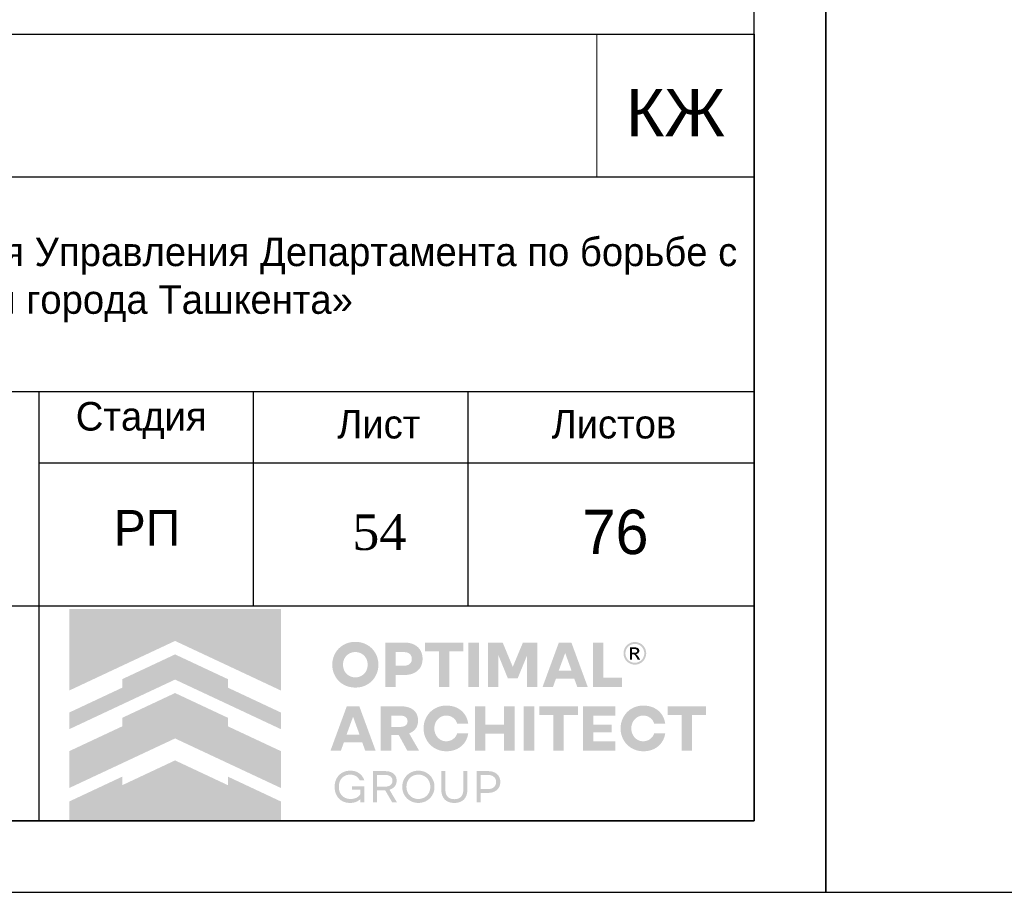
# Model space of a CAD drawing. Header units: millimetres. Extents: x -33345 to 4712671, y -3392 to 121473.
# Tile 667 of 1056: x 3475855 to 3482739, y 44501 to 50602. Entities that reach past the tile are written whole.
import ezdxf

# ---------------------------------------------------------------- set-up
doc = ezdxf.new("R2010")
doc.units = ezdxf.units.MM
doc.layers.add('0.25', color=7, linetype='Continuous', lineweight=25)
doc.layers.add('Текст', color=7, linetype='Continuous', lineweight=20)
doc.styles.add('RomanS', font='romans.shx')
doc.styles.get("Standard").update_dxf_attribs({"font": 'arial.ttf'})
doc.styles.add('X-U-RW-01$0$StyleROMANS', font='GOTHIC.TTF')

# ---------------------------------------------------------------- blocks, each defined once
blk = doc.blocks.new('*U282')
at = {"layer": '0.25', "color": 5, "linetype": 'Continuous', "lineweight": 25, "ltscale": 100}
blk.add_lwpolyline([(-72619.2, 0), (0, 0), (0, 42000), (-72619.2, 42000), (-72619.2, 0)], dxfattribs=at)
at = {"layer": '0.25', "color": 7, "linetype": 'Continuous', "lineweight": 30, "ltscale": 100}
blk.add_lwpolyline([(-70619.2, 500), (-500, 500), (-500, 41500), (-70619.2, 41500), (-70619.2, 500)], dxfattribs=at)
blk = doc.blocks.new('logo')
at = {"true_color": 0x90e0ed}
h = blk.add_hatch(color=141, dxfattribs=at)
h.dxf.hatch_style = 1
h.paths.add_polyline_path([(5.672, 5.668), (0.009, 5.668), (0.009, 3.483), (1.425, 4.147), (2.84, 4.81), (4.256, 4.147), (5.672, 3.483)])
at = {"true_color": 0x212121}
h = blk.add_hatch(color=250, dxfattribs=at)
h.dxf.hatch_style = 1
h.paths.add_polyline_path([(8.107, 4.61), (8.086, 4.63), (8.064, 4.649), (8.041, 4.667), (8.017, 4.683), (7.992, 4.699), (7.967, 4.713), (7.94, 4.726), (7.912, 4.738), (7.884, 4.749), (7.855, 4.759), (7.825, 4.766), (7.795, 4.773), (7.763, 4.778), (7.732, 4.782), (7.7, 4.784), (7.667, 4.785), (7.634, 4.784), (7.602, 4.782), (7.571, 4.778), (7.54, 4.773), (7.51, 4.766), (7.48, 4.758), (7.451, 4.749), (7.422, 4.738), (7.394, 4.725), (7.367, 4.712), (7.341, 4.697), (7.316, 4.682), (7.292, 4.665), (7.269, 4.648), (7.247, 4.629), (7.226, 4.609), (7.206, 4.588), (7.187, 4.566), (7.169, 4.544), (7.153, 4.52), (7.137, 4.495), (7.122, 4.47), (7.109, 4.443), (7.097, 4.416), (7.086, 4.387), (7.076, 4.359), (7.068, 4.329), (7.061, 4.299), (7.056, 4.268), (7.053, 4.237), (7.05, 4.205), (7.05, 4.173), (7.05, 4.14), (7.053, 4.108), (7.056, 4.077), (7.061, 4.047), (7.068, 4.016), (7.076, 3.987), (7.086, 3.958), (7.097, 3.93), (7.109, 3.903), (7.122, 3.876), (7.137, 3.85), (7.153, 3.826), (7.169, 3.802), (7.187, 3.779), (7.206, 3.757), (7.226, 3.736), (7.247, 3.716), (7.269, 3.697), (7.292, 3.679), (7.316, 3.662), (7.341, 3.647), (7.367, 3.633), (7.394, 3.619), (7.422, 3.607), (7.451, 3.596), (7.48, 3.587), (7.51, 3.579), (7.54, 3.573), (7.571, 3.568), (7.602, 3.564), (7.634, 3.562), (7.667, 3.561), (7.7, 3.562), (7.732, 3.564), (7.763, 3.568), (7.795, 3.573), (7.825, 3.579), (7.855, 3.587), (7.884, 3.596), (7.912, 3.607), (7.94, 3.619), (7.967, 3.633), (7.992, 3.647), (8.017, 3.662), (8.041, 3.679), (8.064, 3.697), (8.086, 3.716), (8.107, 3.736), (8.127, 3.757), (8.146, 3.779), (8.164, 3.802), (8.181, 3.826), (8.196, 3.85), (8.211, 3.876), (8.224, 3.903), (8.237, 3.93), (8.248, 3.958), (8.257, 3.987), (8.265, 4.016), (8.272, 4.047), (8.277, 4.077), (8.281, 4.108), (8.283, 4.14), (8.284, 4.173), (8.283, 4.205), (8.281, 4.237), (8.277, 4.268), (8.272, 4.299), (8.265, 4.329), (8.257, 4.359), (8.248, 4.387), (8.237, 4.416), (8.224, 4.443), (8.211, 4.47), (8.196, 4.495), (8.181, 4.52), (8.164, 4.544), (8.146, 4.567), (8.127, 4.589)])
h.paths.add_polyline_path([(7.841, 4.464), (7.854, 4.455), (7.867, 4.446), (7.879, 4.436), (7.891, 4.426), (7.902, 4.415), (7.913, 4.403), (7.923, 4.391), (7.933, 4.379), (7.942, 4.366), (7.95, 4.352), (7.958, 4.338), (7.965, 4.324), (7.972, 4.308), (7.977, 4.293), (7.982, 4.277), (7.987, 4.261), (7.99, 4.244), (7.993, 4.228), (7.995, 4.21), (7.996, 4.193), (7.996, 4.175), (7.996, 4.157), (7.995, 4.139), (7.993, 4.121), (7.99, 4.104), (7.987, 4.088), (7.982, 4.071), (7.977, 4.055), (7.972, 4.039), (7.965, 4.024), (7.958, 4.009), (7.95, 3.994), (7.942, 3.981), (7.933, 3.967), (7.923, 3.955), (7.913, 3.942), (7.902, 3.931), (7.891, 3.92), (7.879, 3.909), (7.867, 3.9), (7.854, 3.891), (7.841, 3.882), (7.827, 3.874), (7.813, 3.867), (7.798, 3.86), (7.783, 3.854), (7.767, 3.849), (7.751, 3.844), (7.735, 3.841), (7.718, 3.838), (7.701, 3.836), (7.684, 3.835), (7.667, 3.834), (7.649, 3.835), (7.632, 3.836), (7.615, 3.838), (7.598, 3.841), (7.582, 3.844), (7.566, 3.849), (7.551, 3.854), (7.535, 3.86), (7.521, 3.867), (7.506, 3.874), (7.492, 3.882), (7.479, 3.891), (7.466, 3.9), (7.454, 3.909), (7.442, 3.92), (7.431, 3.931), (7.42, 3.942), (7.41, 3.955), (7.4, 3.967), (7.391, 3.981), (7.383, 3.994), (7.375, 4.009), (7.368, 4.024), (7.362, 4.039), (7.356, 4.055), (7.351, 4.071), (7.347, 4.088), (7.343, 4.104), (7.34, 4.121), (7.338, 4.139), (7.337, 4.157), (7.337, 4.175), (7.337, 4.193), (7.338, 4.21), (7.34, 4.228), (7.343, 4.244), (7.347, 4.261), (7.351, 4.277), (7.356, 4.293), (7.362, 4.308), (7.368, 4.324), (7.375, 4.338), (7.383, 4.352), (7.391, 4.366), (7.4, 4.379), (7.41, 4.391), (7.42, 4.403), (7.431, 4.415), (7.442, 4.426), (7.454, 4.436), (7.466, 4.446), (7.479, 4.455), (7.492, 4.464), (7.506, 4.472), (7.521, 4.479), (7.535, 4.486), (7.551, 4.492), (7.566, 4.497), (7.582, 4.501), (7.598, 4.505), (7.615, 4.508), (7.632, 4.51), (7.649, 4.511), (7.667, 4.511), (7.684, 4.511), (7.701, 4.51), (7.718, 4.508), (7.735, 4.505), (7.751, 4.501), (7.767, 4.497), (7.783, 4.492), (7.798, 4.486), (7.813, 4.479), (7.827, 4.472)], flags=16)
h.paths.add_polyline_path([(9.335, 4.648), (9.319, 4.662), (9.301, 4.675), (9.283, 4.687), (9.264, 4.698), (9.245, 4.709), (9.224, 4.719), (9.203, 4.728), (9.181, 4.736), (9.158, 4.743), (9.134, 4.749), (9.11, 4.755), (9.085, 4.759), (9.059, 4.762), (9.032, 4.765), (9.005, 4.766), (8.977, 4.767), (8.47, 4.767), (8.47, 3.579), (8.75, 3.579), (8.75, 3.898), (8.977, 3.898), (9.005, 3.898), (9.032, 3.9), (9.059, 3.902), (9.085, 3.906), (9.11, 3.91), (9.134, 3.915), (9.158, 3.921), (9.181, 3.928), (9.203, 3.936), (9.224, 3.945), (9.245, 3.954), (9.264, 3.965), (9.283, 3.976), (9.301, 3.988), (9.319, 4.001), (9.335, 4.014), (9.35, 4.029), (9.365, 4.044), (9.379, 4.059), (9.391, 4.076), (9.403, 4.093), (9.414, 4.111), (9.424, 4.13), (9.432, 4.15), (9.44, 4.17), (9.447, 4.191), (9.453, 4.212), (9.458, 4.234), (9.461, 4.257), (9.464, 4.28), (9.466, 4.304), (9.466, 4.329), (9.466, 4.353), (9.464, 4.377), (9.461, 4.401), (9.458, 4.424), (9.453, 4.446), (9.447, 4.468), (9.44, 4.489), (9.432, 4.51), (9.424, 4.53), (9.414, 4.549), (9.403, 4.567), (9.391, 4.585), (9.379, 4.602), (9.365, 4.618), (9.35, 4.633)])
h.paths.add_polyline_path([(8.75, 4.511), (8.959, 4.511), (8.984, 4.511), (9.008, 4.508), (9.031, 4.505), (9.052, 4.499), (9.071, 4.492), (9.09, 4.484), (9.106, 4.474), (9.121, 4.463), (9.135, 4.45), (9.147, 4.436), (9.156, 4.421), (9.165, 4.404), (9.171, 4.387), (9.175, 4.368), (9.178, 4.348), (9.179, 4.327), (9.178, 4.306), (9.175, 4.287), (9.171, 4.268), (9.165, 4.251), (9.156, 4.235), (9.147, 4.22), (9.135, 4.206), (9.121, 4.193), (9.106, 4.182), (9.09, 4.172), (9.071, 4.164), (9.052, 4.157), (9.031, 4.151), (9.008, 4.148), (8.984, 4.145), (8.959, 4.144), (8.75, 4.144)], flags=16)
h.paths.add_polyline_path([(10.558, 4.767), (9.528, 4.767), (9.528, 4.529), (9.904, 4.529), (9.904, 3.579), (10.182, 3.579), (10.182, 4.529), (10.558, 4.529)])
h.paths.add_polyline_path([(10.975, 4.767), (10.695, 4.767), (10.695, 3.579), (10.975, 3.579)])
h.paths.add_polyline_path([(11.611, 4.767), (11.223, 4.767), (11.223, 3.579), (11.498, 3.579), (11.498, 4.426), (11.751, 3.806), (12.012, 3.806), (12.267, 4.426), (12.267, 3.579), (12.542, 3.579), (12.542, 4.767), (12.154, 4.767), (11.882, 4.116)])
h.paths.add_polyline_path([(13.451, 4.767), (13.116, 4.767), (12.68, 3.579), (12.959, 3.579), (13.038, 3.799), (13.529, 3.799), (13.609, 3.579), (13.888, 3.579)])
h.paths.add_polyline_path([(13.285, 4.487), (13.457, 4.01), (13.111, 4.01)], flags=16)
h.paths.add_polyline_path([(14.306, 4.767), (14.026, 4.767), (14.026, 3.579), (14.808, 3.579), (14.808, 3.827), (14.306, 3.827)])
h.paths.add_polyline_path([(15.871, 2.84), (15.857, 2.86), (15.841, 2.879), (15.825, 2.898), (15.808, 2.916), (15.79, 2.933), (15.771, 2.949), (15.752, 2.964), (15.731, 2.978), (15.71, 2.992), (15.688, 3.004), (15.666, 3.016), (15.643, 3.027), (15.619, 3.037), (15.594, 3.046), (15.569, 3.053), (15.543, 3.06), (15.516, 3.066), (15.49, 3.071), (15.462, 3.074), (15.434, 3.077), (15.406, 3.079), (15.377, 3.079), (15.344, 3.078), (15.312, 3.076), (15.281, 3.072), (15.25, 3.067), (15.22, 3.061), (15.191, 3.052), (15.162, 3.043), (15.134, 3.031), (15.106, 3.019), (15.08, 3.005), (15.054, 2.991), (15.03, 2.975), (15.006, 2.958), (14.984, 2.94), (14.962, 2.921), (14.942, 2.901), (14.922, 2.88), (14.903, 2.858), (14.886, 2.835), (14.869, 2.811), (14.854, 2.787), (14.84, 2.761), (14.827, 2.734), (14.815, 2.707), (14.804, 2.679), (14.795, 2.65), (14.787, 2.621), (14.78, 2.591), (14.775, 2.561), (14.772, 2.53), (14.769, 2.499), (14.769, 2.468), (14.769, 2.436), (14.772, 2.405), (14.775, 2.374), (14.78, 2.344), (14.787, 2.314), (14.795, 2.285), (14.804, 2.256), (14.815, 2.228), (14.827, 2.201), (14.84, 2.174), (14.854, 2.149), (14.869, 2.124), (14.886, 2.1), (14.903, 2.077), (14.922, 2.055), (14.942, 2.034), (14.962, 2.014), (14.984, 1.995), (15.006, 1.977), (15.03, 1.96), (15.054, 1.945), (15.08, 1.93), (15.106, 1.916), (15.134, 1.904), (15.162, 1.893), (15.191, 1.883), (15.22, 1.875), (15.25, 1.868), (15.281, 1.863), (15.312, 1.859), (15.344, 1.857), (15.377, 1.856), (15.406, 1.856), (15.434, 1.858), (15.462, 1.861), (15.49, 1.864), (15.516, 1.869), (15.543, 1.875), (15.569, 1.882), (15.594, 1.89), (15.619, 1.898), (15.643, 1.908), (15.666, 1.919), (15.688, 1.931), (15.71, 1.943), (15.731, 1.957), (15.752, 1.971), (15.771, 1.986), (15.79, 2.002), (15.808, 2.019), (15.825, 2.037), (15.841, 2.056), (15.857, 2.075), (15.871, 2.096), (15.885, 2.117), (15.898, 2.139), (15.91, 2.161), (15.921, 2.185), (15.93, 2.209), (15.939, 2.233), (15.947, 2.259), (15.953, 2.284), (15.959, 2.311), (15.964, 2.338), (15.668, 2.338), (15.659, 2.314), (15.649, 2.291), (15.638, 2.269), (15.625, 2.249), (15.61, 2.23), (15.594, 2.213), (15.576, 2.196), (15.557, 2.181), (15.536, 2.168), (15.515, 2.156), (15.493, 2.146), (15.471, 2.138), (15.448, 2.132), (15.424, 2.127), (15.4, 2.125), (15.375, 2.124), (15.358, 2.124), (15.342, 2.125), (15.326, 2.127), (15.31, 2.13), (15.294, 2.134), (15.279, 2.139), (15.264, 2.144), (15.249, 2.15), (15.235, 2.157), (15.221, 2.165), (15.207, 2.173), (15.195, 2.182), (15.182, 2.191), (15.17, 2.201), (15.159, 2.212), (15.148, 2.223), (15.138, 2.235), (15.128, 2.247), (15.119, 2.26), (15.11, 2.273), (15.102, 2.287), (15.094, 2.302), (15.087, 2.316), (15.081, 2.332), (15.075, 2.348), (15.07, 2.364), (15.066, 2.381), (15.062, 2.397), (15.059, 2.414), (15.057, 2.432), (15.056, 2.45), (15.056, 2.468), (15.056, 2.486), (15.057, 2.503), (15.059, 2.521), (15.062, 2.538), (15.066, 2.555), (15.07, 2.571), (15.075, 2.587), (15.081, 2.603), (15.087, 2.619), (15.094, 2.634), (15.102, 2.648), (15.11, 2.662), (15.119, 2.675), (15.128, 2.688), (15.138, 2.7), (15.148, 2.712), (15.159, 2.723), (15.17, 2.734), (15.182, 2.744), (15.195, 2.753), (15.207, 2.762), (15.221, 2.77), (15.235, 2.778), (15.249, 2.785), (15.264, 2.791), (15.279, 2.797), (15.294, 2.801), (15.31, 2.805), (15.326, 2.808), (15.342, 2.81), (15.358, 2.811), (15.375, 2.812), (15.4, 2.811), (15.424, 2.808), (15.448, 2.803), (15.471, 2.797), (15.493, 2.789), (15.515, 2.779), (15.536, 2.767), (15.557, 2.754), (15.576, 2.739), (15.594, 2.722), (15.61, 2.705), (15.625, 2.686), (15.638, 2.666), (15.649, 2.644), (15.659, 2.621), (15.668, 2.597), (15.964, 2.597), (15.959, 2.624), (15.953, 2.651), (15.947, 2.677), (15.939, 2.702), (15.93, 2.726), (15.921, 2.75), (15.91, 2.774), (15.898, 2.796), (15.885, 2.818)])
h.paths.add_polyline_path([(14.632, 3.061), (13.76, 3.061), (13.76, 1.874), (14.632, 1.874), (14.632, 2.122), (14.04, 2.122), (14.04, 2.359), (14.528, 2.359), (14.528, 2.572), (14.04, 2.572), (14.04, 2.813), (14.632, 2.813)])
h.paths.add_polyline_path([(13.624, 3.061), (12.593, 3.061), (12.593, 2.824), (12.969, 2.824), (12.969, 1.874), (13.248, 1.874), (13.248, 2.824), (13.624, 2.824)])
h.paths.add_polyline_path([(12.457, 3.061), (12.177, 3.061), (12.177, 1.874), (12.457, 1.874)])
h.paths.add_polyline_path([(11.929, 3.061), (11.648, 3.061), (11.648, 2.572), (11.147, 2.572), (11.147, 3.061), (10.867, 3.061), (10.867, 1.874), (11.147, 1.874), (11.147, 2.329), (11.648, 2.329), (11.648, 1.874), (11.929, 1.874)])
h.paths.add_polyline_path([(10.624, 2.796), (10.611, 2.818), (10.597, 2.84), (10.583, 2.86), (10.567, 2.879), (10.551, 2.898), (10.534, 2.916), (10.516, 2.933), (10.497, 2.949), (10.477, 2.964), (10.457, 2.978), (10.436, 2.992), (10.414, 3.004), (10.392, 3.016), (10.368, 3.027), (10.344, 3.037), (10.32, 3.046), (10.294, 3.053), (10.269, 3.06), (10.242, 3.066), (10.215, 3.071), (10.188, 3.074), (10.16, 3.077), (10.132, 3.079), (10.103, 3.079), (10.07, 3.078), (10.038, 3.076), (10.007, 3.072), (9.976, 3.067), (9.946, 3.061), (9.917, 3.052), (9.888, 3.043), (9.86, 3.031), (9.832, 3.019), (9.806, 3.005), (9.78, 2.991), (9.756, 2.975), (9.732, 2.958), (9.71, 2.94), (9.688, 2.921), (9.667, 2.901), (9.648, 2.88), (9.629, 2.858), (9.612, 2.835), (9.595, 2.811), (9.58, 2.787), (9.566, 2.761), (9.553, 2.734), (9.541, 2.707), (9.53, 2.679), (9.52, 2.65), (9.512, 2.621), (9.506, 2.591), (9.501, 2.561), (9.497, 2.53), (9.495, 2.499), (9.494, 2.468), (9.495, 2.436), (9.497, 2.405), (9.501, 2.374), (9.506, 2.344), (9.512, 2.314), (9.52, 2.285), (9.53, 2.256), (9.541, 2.228), (9.553, 2.201), (9.566, 2.174), (9.58, 2.149), (9.595, 2.124), (9.612, 2.1), (9.629, 2.077), (9.648, 2.055), (9.667, 2.034), (9.688, 2.014), (9.71, 1.995), (9.732, 1.977), (9.756, 1.96), (9.78, 1.945), (9.806, 1.93), (9.832, 1.916), (9.86, 1.904), (9.888, 1.893), (9.917, 1.883), (9.946, 1.875), (9.976, 1.868), (10.007, 1.863), (10.038, 1.859), (10.07, 1.857), (10.103, 1.856), (10.132, 1.856), (10.16, 1.858), (10.188, 1.861), (10.215, 1.864), (10.242, 1.869), (10.269, 1.875), (10.294, 1.882), (10.32, 1.89), (10.344, 1.898), (10.368, 1.908), (10.392, 1.919), (10.414, 1.931), (10.436, 1.943), (10.457, 1.957), (10.477, 1.971), (10.497, 1.986), (10.516, 2.002), (10.534, 2.019), (10.551, 2.037), (10.567, 2.056), (10.583, 2.075), (10.597, 2.096), (10.611, 2.117), (10.624, 2.139), (10.636, 2.161), (10.646, 2.185), (10.656, 2.209), (10.665, 2.233), (10.673, 2.259), (10.679, 2.284), (10.685, 2.311), (10.689, 2.338), (10.393, 2.338), (10.385, 2.314), (10.375, 2.291), (10.364, 2.269), (10.351, 2.249), (10.336, 2.23), (10.32, 2.213), (10.302, 2.196), (10.282, 2.181), (10.262, 2.168), (10.241, 2.156), (10.219, 2.146), (10.197, 2.138), (10.174, 2.132), (10.15, 2.127), (10.126, 2.125), (10.101, 2.124), (10.084, 2.124), (10.068, 2.125), (10.052, 2.127), (10.036, 2.13), (10.02, 2.134), (10.005, 2.139), (9.99, 2.144), (9.975, 2.15), (9.961, 2.157), (9.947, 2.165), (9.933, 2.173), (9.92, 2.182), (9.908, 2.191), (9.896, 2.201), (9.885, 2.212), (9.874, 2.223), (9.864, 2.235), (9.854, 2.247), (9.844, 2.26), (9.836, 2.273), (9.828, 2.287), (9.82, 2.302), (9.813, 2.316), (9.806, 2.332), (9.801, 2.348), (9.796, 2.364), (9.791, 2.381), (9.788, 2.397), (9.785, 2.414), (9.783, 2.432), (9.782, 2.45), (9.782, 2.468), (9.782, 2.486), (9.783, 2.503), (9.785, 2.521), (9.788, 2.538), (9.791, 2.555), (9.796, 2.571), (9.801, 2.587), (9.806, 2.603), (9.813, 2.619), (9.82, 2.634), (9.828, 2.648), (9.836, 2.662), (9.844, 2.675), (9.854, 2.688), (9.864, 2.7), (9.874, 2.712), (9.885, 2.723), (9.896, 2.734), (9.908, 2.744), (9.92, 2.753), (9.933, 2.762), (9.947, 2.77), (9.961, 2.778), (9.975, 2.785), (9.99, 2.791), (10.005, 2.797), (10.02, 2.801), (10.036, 2.805), (10.052, 2.808), (10.068, 2.81), (10.084, 2.811), (10.101, 2.812), (10.126, 2.811), (10.15, 2.808), (10.174, 2.803), (10.197, 2.797), (10.219, 2.789), (10.241, 2.779), (10.262, 2.767), (10.282, 2.754), (10.302, 2.739), (10.32, 2.722), (10.336, 2.705), (10.351, 2.686), (10.364, 2.666), (10.375, 2.644), (10.385, 2.621), (10.393, 2.597), (10.689, 2.597), (10.685, 2.624), (10.679, 2.651), (10.673, 2.677), (10.665, 2.702), (10.656, 2.726), (10.646, 2.75), (10.636, 2.774)])
h.paths.add_polyline_path([(9.251, 2.936), (9.221, 2.962), (9.189, 2.986), (9.153, 3.006), (9.113, 3.023), (9.07, 3.037), (9.024, 3.047), (8.974, 3.055), (8.921, 3.06), (8.865, 3.061), (8.347, 3.061), (8.347, 1.874), (8.628, 1.874), (8.628, 2.294), (8.826, 2.294), (9.057, 1.874), (9.372, 1.874), (9.108, 2.335), (9.136, 2.346), (9.162, 2.359), (9.187, 2.374), (9.21, 2.39), (9.231, 2.407), (9.25, 2.425), (9.268, 2.445), (9.284, 2.466), (9.299, 2.488), (9.311, 2.512), (9.322, 2.537), (9.33, 2.563), (9.337, 2.59), (9.342, 2.619), (9.345, 2.649), (9.346, 2.68), (9.344, 2.725), (9.338, 2.766), (9.328, 2.805), (9.315, 2.842), (9.297, 2.876), (9.276, 2.907)])
h.paths.add_polyline_path([(8.949, 2.802), (8.967, 2.796), (8.984, 2.789), (8.999, 2.781), (9.012, 2.772), (9.024, 2.761), (9.035, 2.75), (9.044, 2.737), (9.051, 2.724), (9.056, 2.709), (9.06, 2.693), (9.063, 2.677), (9.064, 2.659), (9.063, 2.642), (9.06, 2.626), (9.056, 2.61), (9.051, 2.596), (9.044, 2.582), (9.035, 2.57), (9.024, 2.559), (9.012, 2.548), (8.999, 2.539), (8.984, 2.531), (8.967, 2.524), (8.949, 2.518), (8.93, 2.514), (8.909, 2.511), (8.887, 2.509), (8.863, 2.508), (8.628, 2.508), (8.628, 2.812), (8.863, 2.812), (8.887, 2.811), (8.909, 2.809), (8.93, 2.806)], flags=16)
h.paths.add_polyline_path([(7.773, 3.061), (7.438, 3.061), (7.002, 1.874), (7.28, 1.874), (7.36, 2.093), (7.851, 2.093), (7.931, 1.874), (8.209, 1.874)])
h.paths.add_polyline_path([(7.606, 2.781), (7.778, 2.304), (7.433, 2.304)], flags=16)
h.paths.add_polyline_path([(17.059, 3.061), (16.029, 3.061), (16.029, 2.824), (16.405, 2.824), (16.405, 1.874), (16.683, 1.874), (16.683, 2.824), (17.059, 2.824)])
at = {"true_color": 0xa7a9ac}
h = blk.add_hatch(color=253, dxfattribs=at)
h.dxf.hatch_style = 1
h.paths.add_polyline_path([(15.277, 4.754), (15.255, 4.763), (15.232, 4.77), (15.208, 4.776), (15.185, 4.779), (15.164, 4.781), (15.162, 4.781), (15.138, 4.781), (15.127, 4.78), (15.114, 4.779), (15.101, 4.777), (15.088, 4.775), (15.076, 4.772), (15.063, 4.769), (15.05, 4.765), (15.038, 4.76), (15.026, 4.755), (14.997, 4.739), (14.969, 4.721), (14.945, 4.701), (14.923, 4.679), (14.903, 4.654), (14.886, 4.628), (14.872, 4.599), (14.86, 4.567), (14.856, 4.553), (14.853, 4.539), (14.85, 4.525), (14.848, 4.51), (14.847, 4.496), (14.847, 4.481), (14.847, 4.466), (14.848, 4.452), (14.851, 4.426), (14.857, 4.402), (14.864, 4.378), (14.873, 4.355), (14.884, 4.333), (14.896, 4.312), (14.911, 4.291), (14.928, 4.272), (14.94, 4.259), (14.954, 4.247), (14.968, 4.236), (14.982, 4.225), (14.997, 4.216), (15.013, 4.207), (15.029, 4.2), (15.046, 4.193), (15.064, 4.187), (15.082, 4.182), (15.1, 4.179), (15.119, 4.176), (15.14, 4.175), (15.16, 4.175), (15.181, 4.176), (15.202, 4.179), (15.222, 4.183), (15.241, 4.188), (15.26, 4.195), (15.279, 4.203), (15.297, 4.212), (15.314, 4.222), (15.331, 4.234), (15.347, 4.247), (15.364, 4.263), (15.38, 4.28), (15.395, 4.298), (15.408, 4.317), (15.419, 4.337), (15.429, 4.358), (15.437, 4.38), (15.444, 4.403), (15.448, 4.418), (15.45, 4.433), (15.452, 4.448), (15.453, 4.463), (15.454, 4.466), (15.454, 4.49), (15.453, 4.501), (15.45, 4.523), (15.446, 4.544), (15.441, 4.565), (15.434, 4.586), (15.426, 4.605), (15.416, 4.624), (15.405, 4.643), (15.392, 4.661), (15.38, 4.676), (15.368, 4.69), (15.354, 4.703), (15.34, 4.715), (15.326, 4.726), (15.31, 4.736), (15.294, 4.745)])
h.paths.add_polyline_path([(15.249, 4.711), (15.292, 4.687), (15.329, 4.657), (15.36, 4.619), (15.383, 4.576), (15.398, 4.529), (15.403, 4.478), (15.398, 4.427), (15.383, 4.379), (15.36, 4.336), (15.329, 4.299), (15.291, 4.268), (15.248, 4.245), (15.2, 4.23), (15.149, 4.225), (15.099, 4.23), (15.051, 4.245), (15.009, 4.268), (14.971, 4.299), (14.941, 4.337), (14.917, 4.38), (14.903, 4.427), (14.897, 4.478), (14.903, 4.529), (14.917, 4.576), (14.941, 4.619), (14.972, 4.657), (15.009, 4.688), (15.052, 4.711), (15.099, 4.726), (15.15, 4.731), (15.201, 4.726)], flags=16)
h.paths.add_polyline_path([(15.197, 4.632), (15.209, 4.629), (15.219, 4.625), (15.227, 4.621), (15.235, 4.616), (15.242, 4.61), (15.249, 4.603), (15.254, 4.596), (15.259, 4.587), (15.263, 4.578), (15.267, 4.565), (15.269, 4.553), (15.269, 4.541), (15.267, 4.529), (15.264, 4.518), (15.259, 4.507), (15.252, 4.496), (15.244, 4.486), (15.238, 4.48), (15.232, 4.475), (15.225, 4.471), (15.218, 4.467), (15.211, 4.464), (15.203, 4.461), (15.196, 4.459), (15.187, 4.458), (15.177, 4.456), (15.177, 4.456), (15.189, 4.449), (15.197, 4.445), (15.203, 4.439), (15.209, 4.433), (15.215, 4.426), (15.226, 4.413), (15.235, 4.399), (15.245, 4.386), (15.254, 4.372), (15.29, 4.313), (15.291, 4.311), (15.289, 4.31), (15.23, 4.31), (15.226, 4.312), (15.182, 4.389), (15.157, 4.425), (15.152, 4.43), (15.147, 4.435), (15.141, 4.439), (15.135, 4.442), (15.129, 4.445), (15.122, 4.447), (15.115, 4.448), (15.107, 4.448), (15.072, 4.449), (15.07, 4.449), (15.07, 4.311), (15.018, 4.311), (15.018, 4.636), (15.02, 4.637), (15.161, 4.635), (15.173, 4.635), (15.185, 4.634)], flags=0)
h.paths.add_polyline_path([(15.178, 4.588), (15.187, 4.584), (15.196, 4.579), (15.2, 4.576), (15.203, 4.572), (15.206, 4.568), (15.209, 4.564), (15.211, 4.559), (15.212, 4.554), (15.213, 4.549), (15.213, 4.544), (15.213, 4.538), (15.212, 4.533), (15.211, 4.528), (15.209, 4.523), (15.206, 4.518), (15.203, 4.514), (15.199, 4.51), (15.195, 4.506), (15.19, 4.503), (15.184, 4.5), (15.178, 4.499), (15.173, 4.497), (15.161, 4.495), (15.15, 4.494), (15.138, 4.494), (15.127, 4.494), (15.074, 4.493), (15.071, 4.493), (15.071, 4.592), (15.096, 4.592), (15.159, 4.591), (15.169, 4.59)], flags=0)
h.paths.add_polyline_path([(15.267, 4.565), (15.263, 4.578), (15.259, 4.587), (15.254, 4.596), (15.249, 4.603), (15.242, 4.61), (15.235, 4.616), (15.227, 4.621), (15.219, 4.625), (15.209, 4.629), (15.197, 4.632), (15.185, 4.634), (15.173, 4.635), (15.161, 4.635), (15.02, 4.637), (15.018, 4.636), (15.018, 4.311), (15.07, 4.311), (15.07, 4.449), (15.072, 4.449), (15.107, 4.448), (15.115, 4.448), (15.122, 4.447), (15.129, 4.445), (15.135, 4.442), (15.141, 4.439), (15.147, 4.435), (15.152, 4.43), (15.157, 4.425), (15.182, 4.389), (15.226, 4.312), (15.23, 4.31), (15.289, 4.31), (15.291, 4.311), (15.29, 4.313), (15.254, 4.372), (15.245, 4.386), (15.235, 4.399), (15.226, 4.413), (15.215, 4.426), (15.209, 4.433), (15.203, 4.439), (15.197, 4.445), (15.189, 4.449), (15.177, 4.456), (15.187, 4.458), (15.196, 4.459), (15.203, 4.461), (15.211, 4.464), (15.218, 4.467), (15.225, 4.471), (15.232, 4.475), (15.238, 4.48), (15.244, 4.486), (15.252, 4.496), (15.259, 4.507), (15.264, 4.518), (15.267, 4.529), (15.269, 4.541), (15.269, 4.553)], flags=0)
h = blk.add_hatch(color=253, dxfattribs=at)
h.dxf.hatch_style = 1
h.paths.add_polyline_path([(15.242, 4.61), (15.235, 4.616), (15.227, 4.621), (15.219, 4.625), (15.209, 4.629), (15.197, 4.632), (15.185, 4.634), (15.173, 4.635), (15.161, 4.635), (15.02, 4.637), (15.018, 4.636), (15.018, 4.311), (15.07, 4.311), (15.07, 4.449), (15.072, 4.449), (15.107, 4.448), (15.115, 4.448), (15.122, 4.447), (15.129, 4.445), (15.135, 4.442), (15.141, 4.439), (15.147, 4.435), (15.152, 4.43), (15.157, 4.425), (15.182, 4.389), (15.226, 4.312), (15.23, 4.31), (15.289, 4.31), (15.291, 4.311), (15.29, 4.313), (15.254, 4.372), (15.245, 4.386), (15.235, 4.399), (15.226, 4.413), (15.215, 4.426), (15.209, 4.433), (15.203, 4.439), (15.197, 4.445), (15.189, 4.449), (15.177, 4.456), (15.187, 4.458), (15.196, 4.459), (15.203, 4.461), (15.211, 4.464), (15.218, 4.467), (15.225, 4.471), (15.232, 4.475), (15.238, 4.48), (15.244, 4.486), (15.252, 4.496), (15.259, 4.507), (15.264, 4.518), (15.267, 4.529), (15.269, 4.541), (15.269, 4.553), (15.267, 4.565), (15.263, 4.578), (15.259, 4.587), (15.254, 4.596), (15.249, 4.603)])
h.paths.add_polyline_path([(15.169, 4.59), (15.178, 4.588), (15.187, 4.584), (15.196, 4.579), (15.2, 4.576), (15.203, 4.572), (15.206, 4.568), (15.209, 4.564), (15.211, 4.559), (15.212, 4.554), (15.213, 4.549), (15.213, 4.544), (15.213, 4.538), (15.212, 4.533), (15.211, 4.528), (15.209, 4.523), (15.206, 4.518), (15.203, 4.514), (15.199, 4.51), (15.195, 4.506), (15.19, 4.503), (15.184, 4.5), (15.178, 4.499), (15.173, 4.497), (15.161, 4.495), (15.15, 4.494), (15.138, 4.494), (15.127, 4.494), (15.074, 4.493), (15.071, 4.493), (15.071, 4.592), (15.096, 4.592), (15.159, 4.591)], flags=16)
at = {"true_color": 0x1f2877}
h = blk.add_hatch(color=166, dxfattribs=at)
h.dxf.hatch_style = 1
h.paths.add_polyline_path([(2.84, 4.449), (1.425, 3.786), (1.425, 3.558), (0.009, 2.894), (0.009, 2.448), (1.425, 3.112), (2.84, 3.775), (4.256, 3.112), (5.672, 2.448), (5.672, 2.894), (4.256, 3.558), (4.256, 3.786)])
h.paths.add_polyline_path([(2.84, 3.415), (1.425, 2.751), (1.425, 2.523), (0.009, 1.86), (0.009, 0.873), (1.425, 1.536), (2.84, 2.199), (4.256, 1.536), (5.672, 0.873), (5.672, 1.86), (4.256, 2.523), (4.256, 2.751)])
h.paths.add_polyline_path([(2.84, 1.611), (1.425, 0.947), (1.425, 1.176), (0.009, 0.512), (0.009, 0.005), (5.672, 0.005), (5.672, 0.512), (4.256, 1.176), (4.256, 0.947)])
at = {"true_color": 0xa7a9ac}
h = blk.add_hatch(color=253, dxfattribs=at)
h.dxf.hatch_style = 1
h.paths.add_polyline_path([(7.824, 1.219), (7.813, 1.23), (7.803, 1.24), (7.791, 1.249), (7.78, 1.258), (7.768, 1.267), (7.756, 1.275), (7.743, 1.283), (7.73, 1.29), (7.716, 1.297), (7.703, 1.303), (7.688, 1.309), (7.674, 1.314), (7.659, 1.319), (7.644, 1.323), (7.628, 1.326), (7.613, 1.329), (7.597, 1.332), (7.581, 1.334), (7.564, 1.335), (7.547, 1.336), (7.53, 1.336), (7.506, 1.335), (7.483, 1.334), (7.461, 1.331), (7.439, 1.328), (7.417, 1.323), (7.396, 1.317), (7.376, 1.31), (7.356, 1.302), (7.337, 1.293), (7.319, 1.284), (7.301, 1.273), (7.284, 1.262), (7.268, 1.25), (7.253, 1.237), (7.238, 1.224), (7.224, 1.21), (7.211, 1.195), (7.199, 1.179), (7.187, 1.163), (7.176, 1.146), (7.166, 1.129), (7.157, 1.11), (7.149, 1.092), (7.141, 1.073), (7.134, 1.053), (7.128, 1.033), (7.124, 1.012), (7.119, 0.991), (7.116, 0.97), (7.114, 0.949), (7.113, 0.927), (7.112, 0.904), (7.113, 0.88), (7.114, 0.857), (7.116, 0.834), (7.12, 0.811), (7.124, 0.789), (7.129, 0.768), (7.135, 0.747), (7.142, 0.727), (7.15, 0.707), (7.159, 0.688), (7.168, 0.67), (7.178, 0.652), (7.189, 0.636), (7.201, 0.62), (7.214, 0.605), (7.227, 0.59), (7.241, 0.577), (7.255, 0.564), (7.271, 0.552), (7.286, 0.54), (7.303, 0.53), (7.32, 0.52), (7.338, 0.511), (7.357, 0.503), (7.376, 0.496), (7.396, 0.49), (7.416, 0.485), (7.436, 0.48), (7.458, 0.477), (7.479, 0.475), (7.501, 0.473), (7.524, 0.473), (7.546, 0.473), (7.567, 0.474), (7.588, 0.476), (7.608, 0.479), (7.627, 0.483), (7.646, 0.488), (7.664, 0.493), (7.682, 0.5), (7.699, 0.507), (7.716, 0.514), (7.732, 0.523), (7.747, 0.532), (7.761, 0.541), (7.775, 0.551), (7.789, 0.562), (7.802, 0.574), (7.802, 0.485), (7.911, 0.485), (7.911, 0.921), (7.578, 0.921), (7.578, 0.827), (7.802, 0.827), (7.802, 0.709), (7.794, 0.695), (7.785, 0.681), (7.774, 0.668), (7.763, 0.656), (7.75, 0.645), (7.735, 0.634), (7.72, 0.624), (7.703, 0.615), (7.685, 0.606), (7.666, 0.599), (7.647, 0.593), (7.627, 0.588), (7.606, 0.584), (7.585, 0.581), (7.563, 0.58), (7.54, 0.579), (7.522, 0.579), (7.505, 0.58), (7.488, 0.582), (7.472, 0.585), (7.456, 0.588), (7.441, 0.592), (7.425, 0.597), (7.411, 0.602), (7.396, 0.608), (7.383, 0.615), (7.369, 0.622), (7.357, 0.63), (7.345, 0.639), (7.333, 0.648), (7.322, 0.658), (7.311, 0.668), (7.301, 0.679), (7.292, 0.69), (7.283, 0.702), (7.275, 0.715), (7.267, 0.728), (7.26, 0.741), (7.253, 0.756), (7.247, 0.77), (7.242, 0.786), (7.237, 0.801), (7.234, 0.817), (7.23, 0.834), (7.228, 0.851), (7.226, 0.868), (7.225, 0.886), (7.225, 0.904), (7.225, 0.921), (7.226, 0.938), (7.228, 0.954), (7.23, 0.97), (7.233, 0.986), (7.236, 1.001), (7.24, 1.016), (7.245, 1.031), (7.25, 1.046), (7.256, 1.06), (7.262, 1.074), (7.27, 1.087), (7.277, 1.099), (7.285, 1.112), (7.294, 1.123), (7.304, 1.135), (7.314, 1.145), (7.324, 1.155), (7.335, 1.165), (7.347, 1.174), (7.359, 1.182), (7.371, 1.19), (7.385, 1.197), (7.398, 1.204), (7.412, 1.21), (7.427, 1.215), (7.442, 1.22), (7.458, 1.223), (7.474, 1.226), (7.49, 1.228), (7.508, 1.229), (7.525, 1.23), (7.547, 1.229), (7.569, 1.227), (7.59, 1.224), (7.61, 1.219), (7.629, 1.214), (7.648, 1.207), (7.667, 1.199), (7.684, 1.189), (7.701, 1.178), (7.716, 1.166), (7.73, 1.154), (7.743, 1.14), (7.755, 1.125), (7.765, 1.109), (7.775, 1.091), (7.783, 1.073), (7.908, 1.073), (7.903, 1.089), (7.897, 1.104), (7.891, 1.118), (7.884, 1.132), (7.877, 1.146), (7.869, 1.159), (7.861, 1.172), (7.852, 1.185), (7.843, 1.197), (7.834, 1.208)])
h.paths.add_polyline_path([(8.756, 1.163), (8.751, 1.175), (8.746, 1.187), (8.74, 1.198), (8.733, 1.208), (8.725, 1.219), (8.717, 1.229), (8.709, 1.238), (8.7, 1.247), (8.69, 1.255), (8.68, 1.263), (8.669, 1.271), (8.658, 1.278), (8.646, 1.285), (8.634, 1.291), (8.621, 1.296), (8.608, 1.301), (8.594, 1.306), (8.579, 1.31), (8.565, 1.314), (8.549, 1.317), (8.534, 1.319), (8.517, 1.321), (8.501, 1.322), (8.484, 1.323), (8.466, 1.323), (8.136, 1.323), (8.136, 0.485), (8.245, 0.485), (8.245, 0.814), (8.464, 0.814), (8.654, 0.485), (8.783, 0.485), (8.579, 0.828), (8.602, 0.835), (8.623, 0.843), (8.643, 0.853), (8.662, 0.863), (8.679, 0.875), (8.695, 0.888), (8.709, 0.902), (8.723, 0.917), (8.734, 0.933), (8.744, 0.95), (8.753, 0.968), (8.76, 0.986), (8.766, 1.006), (8.769, 1.026), (8.772, 1.047), (8.773, 1.07), (8.772, 1.084), (8.771, 1.098), (8.77, 1.112), (8.767, 1.125), (8.764, 1.138), (8.761, 1.151)])
h.paths.add_polyline_path([(8.245, 1.223), (8.455, 1.223), (8.479, 1.223), (8.501, 1.221), (8.522, 1.218), (8.541, 1.213), (8.56, 1.207), (8.577, 1.2), (8.592, 1.192), (8.606, 1.182), (8.619, 1.171), (8.63, 1.159), (8.639, 1.146), (8.647, 1.132), (8.653, 1.117), (8.657, 1.101), (8.659, 1.084), (8.66, 1.066), (8.659, 1.047), (8.657, 1.03), (8.653, 1.014), (8.647, 0.999), (8.639, 0.985), (8.63, 0.972), (8.619, 0.96), (8.606, 0.949), (8.592, 0.94), (8.577, 0.931), (8.56, 0.924), (8.541, 0.918), (8.522, 0.914), (8.501, 0.911), (8.479, 0.909), (8.455, 0.908), (8.245, 0.908)], flags=16)
h.paths.add_polyline_path([(9.702, 1.165), (9.689, 1.181), (9.676, 1.197), (9.662, 1.212), (9.647, 1.226), (9.631, 1.239), (9.615, 1.252), (9.598, 1.263), (9.581, 1.274), (9.563, 1.285), (9.544, 1.294), (9.525, 1.303), (9.505, 1.311), (9.484, 1.317), (9.464, 1.323), (9.443, 1.328), (9.421, 1.331), (9.399, 1.334), (9.377, 1.336), (9.355, 1.336), (9.332, 1.336), (9.31, 1.334), (9.288, 1.331), (9.266, 1.328), (9.245, 1.323), (9.225, 1.317), (9.204, 1.311), (9.184, 1.303), (9.165, 1.294), (9.146, 1.285), (9.128, 1.274), (9.111, 1.263), (9.094, 1.252), (9.078, 1.239), (9.062, 1.226), (9.047, 1.212), (9.033, 1.197), (9.02, 1.181), (9.007, 1.165), (8.995, 1.148), (8.984, 1.131), (8.974, 1.113), (8.965, 1.094), (8.956, 1.075), (8.948, 1.055), (8.941, 1.034), (8.936, 1.014), (8.931, 0.993), (8.928, 0.971), (8.925, 0.949), (8.923, 0.927), (8.923, 0.904), (8.923, 0.882), (8.925, 0.859), (8.928, 0.838), (8.931, 0.816), (8.936, 0.795), (8.941, 0.774), (8.948, 0.754), (8.956, 0.734), (8.965, 0.715), (8.974, 0.696), (8.984, 0.678), (8.995, 0.66), (9.007, 0.644), (9.02, 0.628), (9.033, 0.612), (9.047, 0.597), (9.062, 0.583), (9.078, 0.57), (9.094, 0.557), (9.111, 0.545), (9.128, 0.534), (9.146, 0.524), (9.165, 0.514), (9.184, 0.506), (9.204, 0.498), (9.225, 0.491), (9.245, 0.486), (9.266, 0.481), (9.288, 0.477), (9.31, 0.475), (9.332, 0.473), (9.355, 0.473), (9.377, 0.473), (9.399, 0.475), (9.421, 0.477), (9.443, 0.481), (9.464, 0.486), (9.484, 0.491), (9.505, 0.498), (9.525, 0.506), (9.544, 0.514), (9.563, 0.524), (9.581, 0.534), (9.598, 0.545), (9.615, 0.557), (9.631, 0.57), (9.647, 0.583), (9.662, 0.597), (9.676, 0.612), (9.689, 0.628), (9.702, 0.644), (9.714, 0.66), (9.725, 0.678), (9.735, 0.696), (9.744, 0.715), (9.753, 0.734), (9.761, 0.754), (9.768, 0.774), (9.773, 0.795), (9.778, 0.816), (9.782, 0.838), (9.784, 0.859), (9.786, 0.882), (9.786, 0.904), (9.786, 0.927), (9.784, 0.949), (9.782, 0.971), (9.778, 0.993), (9.773, 1.014), (9.768, 1.034), (9.761, 1.055), (9.753, 1.075), (9.744, 1.094), (9.735, 1.113), (9.725, 1.131), (9.714, 1.148)])
h.paths.add_polyline_path([(9.126, 1.137), (9.136, 1.148), (9.148, 1.158), (9.16, 1.167), (9.172, 1.176), (9.185, 1.184), (9.198, 1.192), (9.212, 1.199), (9.227, 1.205), (9.242, 1.211), (9.257, 1.216), (9.272, 1.22), (9.288, 1.223), (9.304, 1.226), (9.321, 1.228), (9.337, 1.229), (9.355, 1.23), (9.372, 1.229), (9.388, 1.228), (9.405, 1.226), (9.421, 1.223), (9.437, 1.22), (9.452, 1.216), (9.467, 1.211), (9.482, 1.205), (9.497, 1.199), (9.511, 1.192), (9.524, 1.184), (9.537, 1.176), (9.549, 1.167), (9.561, 1.158), (9.573, 1.148), (9.583, 1.137), (9.594, 1.126), (9.604, 1.114), (9.613, 1.102), (9.621, 1.089), (9.629, 1.076), (9.637, 1.063), (9.644, 1.048), (9.65, 1.034), (9.655, 1.019), (9.66, 1.003), (9.664, 0.988), (9.668, 0.972), (9.67, 0.955), (9.672, 0.939), (9.673, 0.922), (9.674, 0.904), (9.673, 0.887), (9.672, 0.87), (9.67, 0.853), (9.668, 0.837), (9.664, 0.821), (9.66, 0.805), (9.655, 0.79), (9.65, 0.775), (9.644, 0.76), (9.637, 0.746), (9.629, 0.732), (9.621, 0.719), (9.613, 0.707), (9.604, 0.694), (9.594, 0.683), (9.583, 0.672), (9.573, 0.661), (9.561, 0.651), (9.549, 0.641), (9.537, 0.633), (9.524, 0.624), (9.511, 0.617), (9.497, 0.61), (9.482, 0.603), (9.467, 0.598), (9.452, 0.593), (9.437, 0.589), (9.421, 0.585), (9.405, 0.582), (9.388, 0.581), (9.372, 0.579), (9.355, 0.579), (9.337, 0.579), (9.321, 0.581), (9.304, 0.582), (9.288, 0.585), (9.272, 0.589), (9.257, 0.593), (9.242, 0.598), (9.227, 0.603), (9.212, 0.61), (9.198, 0.617), (9.185, 0.624), (9.172, 0.633), (9.16, 0.641), (9.148, 0.651), (9.136, 0.661), (9.126, 0.672), (9.115, 0.683), (9.105, 0.694), (9.096, 0.707), (9.088, 0.719), (9.08, 0.732), (9.072, 0.746), (9.065, 0.76), (9.059, 0.775), (9.054, 0.79), (9.049, 0.805), (9.045, 0.821), (9.041, 0.837), (9.039, 0.853), (9.037, 0.87), (9.036, 0.887), (9.035, 0.904), (9.036, 0.922), (9.037, 0.939), (9.039, 0.955), (9.041, 0.972), (9.045, 0.988), (9.049, 1.003), (9.054, 1.019), (9.059, 1.034), (9.065, 1.048), (9.072, 1.063), (9.08, 1.076), (9.088, 1.089), (9.096, 1.102), (9.105, 1.114), (9.115, 1.126)], flags=16)
h.paths.add_polyline_path([(10.079, 1.323), (9.97, 1.323), (9.97, 0.817), (9.97, 0.797), (9.972, 0.778), (9.973, 0.759), (9.976, 0.741), (9.979, 0.723), (9.983, 0.705), (9.988, 0.689), (9.994, 0.672), (10, 0.656), (10.007, 0.641), (10.015, 0.627), (10.023, 0.613), (10.032, 0.6), (10.042, 0.587), (10.052, 0.575), (10.063, 0.564), (10.074, 0.553), (10.086, 0.543), (10.099, 0.534), (10.113, 0.525), (10.127, 0.517), (10.141, 0.51), (10.156, 0.503), (10.172, 0.496), (10.189, 0.491), (10.205, 0.486), (10.223, 0.482), (10.241, 0.479), (10.259, 0.476), (10.278, 0.474), (10.298, 0.473), (10.318, 0.473), (10.338, 0.473), (10.358, 0.474), (10.377, 0.476), (10.395, 0.479), (10.413, 0.482), (10.43, 0.486), (10.447, 0.491), (10.464, 0.496), (10.479, 0.503), (10.495, 0.51), (10.509, 0.517), (10.523, 0.525), (10.536, 0.534), (10.549, 0.543), (10.561, 0.553), (10.573, 0.564), (10.583, 0.575), (10.593, 0.587), (10.603, 0.6), (10.612, 0.613), (10.62, 0.627), (10.628, 0.641), (10.635, 0.656), (10.641, 0.672), (10.646, 0.689), (10.651, 0.705), (10.655, 0.723), (10.659, 0.741), (10.661, 0.759), (10.663, 0.778), (10.664, 0.797), (10.665, 0.817), (10.665, 1.323), (10.556, 1.323), (10.556, 0.817), (10.555, 0.788), (10.552, 0.761), (10.547, 0.736), (10.54, 0.713), (10.531, 0.691), (10.521, 0.671), (10.508, 0.653), (10.494, 0.636), (10.477, 0.621), (10.46, 0.608), (10.44, 0.597), (10.419, 0.589), (10.396, 0.582), (10.372, 0.577), (10.346, 0.574), (10.318, 0.573), (10.29, 0.574), (10.264, 0.577), (10.24, 0.582), (10.217, 0.589), (10.196, 0.597), (10.176, 0.608), (10.158, 0.621), (10.142, 0.636), (10.127, 0.653), (10.114, 0.671), (10.103, 0.691), (10.095, 0.713), (10.088, 0.736), (10.083, 0.761), (10.08, 0.788), (10.079, 0.817)])
h.paths.add_polyline_path([(11.497, 1.203), (11.488, 1.214), (11.479, 1.225), (11.469, 1.235), (11.459, 1.245), (11.448, 1.254), (11.437, 1.262), (11.425, 1.27), (11.412, 1.278), (11.399, 1.285), (11.385, 1.291), (11.371, 1.297), (11.356, 1.303), (11.341, 1.308), (11.326, 1.312), (11.309, 1.315), (11.293, 1.318), (11.276, 1.321), (11.259, 1.322), (11.241, 1.323), (11.223, 1.323), (10.911, 1.323), (10.911, 0.485), (11.02, 0.485), (11.02, 0.742), (11.223, 0.742), (11.241, 0.742), (11.259, 0.743), (11.276, 0.745), (11.293, 0.747), (11.309, 0.75), (11.326, 0.754), (11.341, 0.758), (11.356, 0.763), (11.371, 0.769), (11.385, 0.775), (11.399, 0.781), (11.412, 0.789), (11.425, 0.796), (11.437, 0.805), (11.448, 0.814), (11.459, 0.823), (11.469, 0.833), (11.479, 0.843), (11.488, 0.854), (11.497, 0.866), (11.505, 0.878), (11.512, 0.89), (11.519, 0.903), (11.525, 0.916), (11.53, 0.93), (11.535, 0.944), (11.539, 0.959), (11.542, 0.973), (11.545, 0.988), (11.546, 1.004), (11.548, 1.02), (11.548, 1.036), (11.548, 1.052), (11.546, 1.067), (11.545, 1.083), (11.542, 1.098), (11.539, 1.112), (11.535, 1.127), (11.53, 1.14), (11.525, 1.154), (11.519, 1.167), (11.512, 1.18), (11.505, 1.192)])
h.paths.add_polyline_path([(11.02, 1.223), (11.211, 1.223), (11.236, 1.223), (11.26, 1.22), (11.282, 1.216), (11.303, 1.21), (11.323, 1.203), (11.342, 1.194), (11.359, 1.184), (11.375, 1.171), (11.389, 1.158), (11.401, 1.143), (11.412, 1.128), (11.42, 1.111), (11.427, 1.093), (11.431, 1.074), (11.434, 1.054), (11.435, 1.033), (11.434, 1.012), (11.431, 0.992), (11.427, 0.973), (11.42, 0.955), (11.412, 0.938), (11.401, 0.922), (11.389, 0.907), (11.375, 0.894), (11.359, 0.882), (11.342, 0.871), (11.323, 0.862), (11.303, 0.855), (11.282, 0.849), (11.26, 0.845), (11.236, 0.843), (11.211, 0.842), (11.02, 0.842)], flags=16)
blk = doc.blocks.new('medgor')
at = {"linetype": 'Continuous', "lineweight": 0}
for p, q in [((-43992634.1, 22934574.8), (-43993734.1, 22934574.8)), ((-43993734.1, 22934574.8), (-43993734.1, 22933574.8))]:
    blk.add_line(p, q, dxfattribs=at)
at = {"ltscale": 25}
for p, q in [((-43992634.1, 22933574.8), (-44011134.1, 22933574.8)), ((-43992634.1, 22932074.8), (-44011134.1, 22932074.8)), ((-43997634.1, 22929074.8), (-43997634.1, 22932074.8)), ((-43996134.1, 22930574.8), (-43996134.1, 22932074.8)), ((-43994634.1, 22930574.8), (-43994634.1, 22932074.8)), ((-43992634.1, 22931574.8), (-43997634.1, 22931574.8)), ((-43992634.1, 22930574.8), (-44011134.1, 22930574.8))]:
    blk.add_line(p, q, dxfattribs=at)
blk.add_lwpolyline([(-44011134.1, 22934574.8), (-43992634.1, 22934574.8), (-43992634.1, 22929074.8), (-44011134.1, 22929074.8)], close=True, dxfattribs=at)
at = {"xscale": 261.1155435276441, "yscale": 261.1155435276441, "zscale": 261.1155435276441}
blk.add_blockref('logo', (-43997425.1, 22929076.3), dxfattribs=at)
at = {"color": 7, "linetype": 'Continuous', "lineweight": 0, "ltscale": 4, "insert": (-43993184.1, 22934024.8), "char_height": 330, "width": 1100, "attachment_point": 5}
blk.add_mtext('{\\C256;КЖ}', dxfattribs=at)
at = {"layer": 'Текст', "style": 'X-U-RW-01$0$StyleROMANS'}
blk.add_text('76', height=310.69, dxfattribs=at).set_placement((-43993835.5, 22930939.1))
at = {"layer": 'Текст', "attachment_point": 8, "style": 'X-U-RW-01$0$StyleROMANS'}
for s, insert, char_height, width in [('\\pxqc;«Строительство 5-этажного административного здания Управления Департамента по борьбе с экономическими преступлениями города Ташкента»', (-43998711.2, 22932558.8), 200, 11910.391), ('Стадия', (-43996920.5, 22931744.8), 200, 748.42), ('Лист', (-43995259.4, 22931744.8), 200, 748.42), ('Листов', (-43993615.7, 22931744.8), 200, 748.42), ('РП', (-43996879.7, 22930997.3), 250, 748.42)]:
    blk.add_mtext(s, dxfattribs=dict(at, insert=insert, char_height=char_height, width=width))

msp = doc.modelspace()

# ---------------------------------------------------------------- block references
msp.add_blockref('medgor', (47473625.024, -22884073.497, 1359241.5))
at = {"layer": '0.25', "ltscale": 100, "transparency": 33554687}
for p in [(3481490.916, 44501.326, 1359241.5), (3554110.105, 44501.326, 1359241.5)]:
    msp.add_blockref('*U282', p, dxfattribs=at)

# ---------------------------------------------------------------- texts
at = {"lineweight": -3, "insert": (3478180.823, 47144.789, 1359241.5), "char_height": 250, "attachment_point": 1, "style": 'RomanS'}
msp.add_mtext_dynamic_manual_height_columns('{\\fTimes New Roman|b0|i0|c204|p18;54}', width=250, gutter_width=12.5, heights=[0], dxfattribs=at)

doc.saveas('drawing.dxf')
